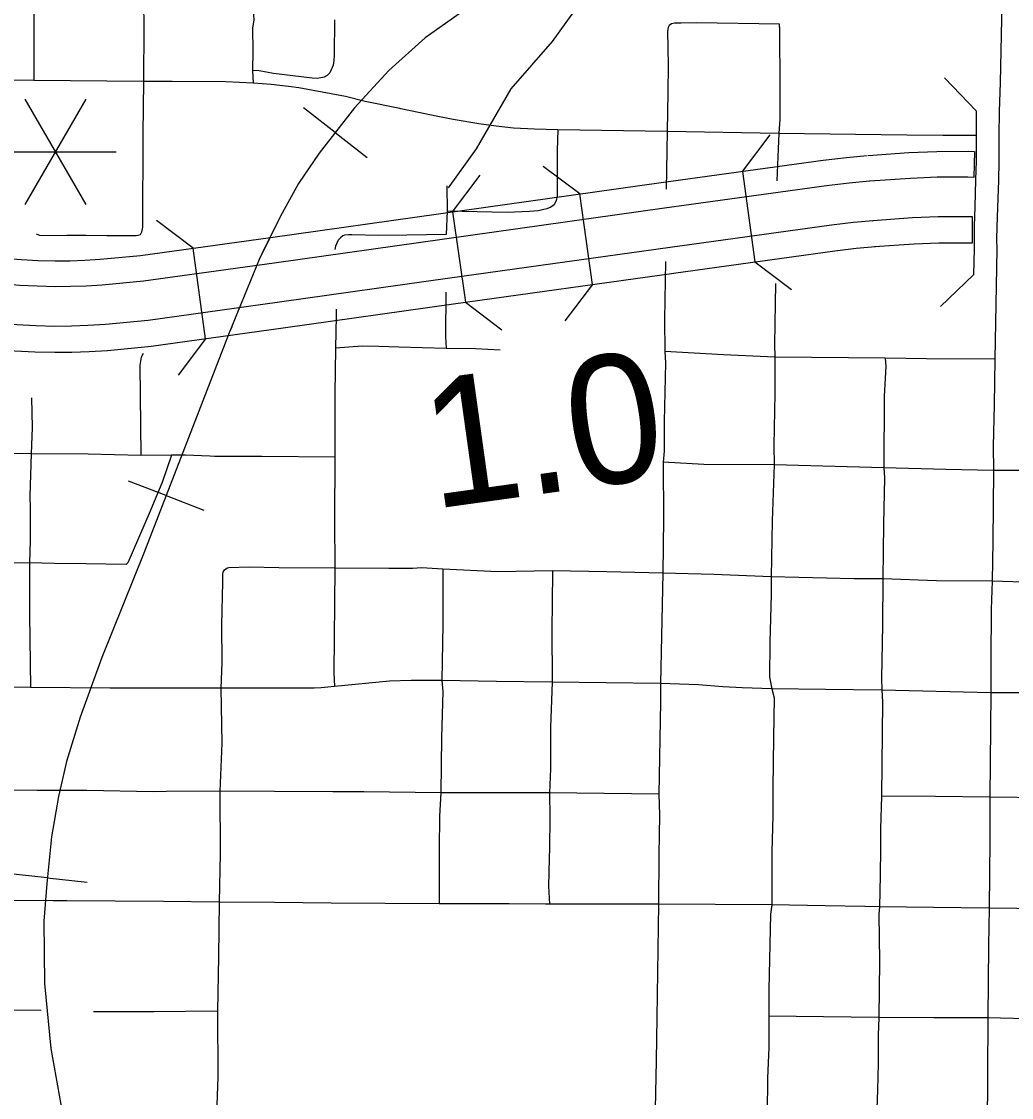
# Model space of a CAD drawing. Extents: x -19 to 366, y -4 to 359.
# Drawn here: x 153.368 to 153.983, y 190.612 to 191.281 of the extents above; entities that cross this region are included whole.
import ezdxf

# ---------------------------------------------------------------- set-up
doc = ezdxf.new("R2010")
doc.units = 0
for name, color, linetype in [('R_Exist Surface Annot', 7, 'Continuous'), ('R_Striping', 7, 'Continuous'), ('R_Temp Easement', 7, 'Continuous'), ('R_Water', 7, 'Continuous'), ('R_Water Annot', 7, 'Continuous'), ('Sheet Fence', 7, 'Continuous'), ('T_Vehicle Path Lt Minor', 7, 'Continuous')]:
    doc.layers.add(name, color=color, linetype=linetype)

msp = doc.modelspace()

# ---------------------------------------------------------------- linework, layer by layer
at = {"layer": 'R_Exist Surface Annot'}
for p, q in [((153.8947, 191.18152), (153.89447, 191.1815)), ((153.62807, 191.16153), (153.62809, 191.16153)), ((153.76714, 191.16475), (153.76712, 191.16475)), ((153.89645, 191.15696), (153.89668, 191.15698)), ((153.63032, 191.14559), (153.63032, 191.14559)), ((153.7705, 191.14036), (153.77053, 191.14037)), ((153.63374, 191.12121), (153.63375, 191.12121))]:
    msp.add_line(p, q, dxfattribs=at)
for points in [[(153.89357, 191.19757), (153.91891, 191.19937), (153.93621, 191.20009), (153.95576, 191.20014), (153.9596, 191.20005), (153.95935, 191.18396)], [(153.76495, 191.1807), (153.86555, 191.19456), (153.88007, 191.19637), (153.89303, 191.19753)], [(153.62809, 191.16153), (153.76488, 191.18069)], [(153.89447, 191.1815), (153.88178, 191.18036), (153.86765, 191.1786), (153.76714, 191.16475)], [(153.95935, 191.18396), (153.9556, 191.18404), (153.93656, 191.18399), (153.91981, 191.1833), (153.8947, 191.18152)], [(153.31276, 191.14119), (153.31273, 191.14119), (153.33178, 191.13763), (153.33353, 191.13735), (153.33567, 191.13696), (153.34902, 191.13489), (153.3591, 191.1336), (153.36743, 191.13288), (153.37787, 191.1323), (153.38848, 191.13207), (153.39763, 191.13215), (153.40686, 191.13246), (153.41645, 191.13304), (153.44149, 191.13544), (153.52225, 191.14663), (153.62807, 191.16153)], [(153.76712, 191.16475), (153.63032, 191.14559)], [(153.95837, 191.15935), (153.95535, 191.15942), (153.93711, 191.15937), (153.92119, 191.15871), (153.89645, 191.15696)], [(153.89758, 191.1409), (153.92209, 191.14264), (153.93746, 191.14328), (153.95518, 191.14332), (153.95839, 191.14325), (153.95837, 191.15935)], [(153.89668, 191.15698), (153.8844, 191.15587), (153.87084, 191.15419), (153.7705, 191.14036)], [(153.63032, 191.14559), (153.52448, 191.13069), (153.44337, 191.11945), (153.4177, 191.11698), (153.40761, 191.11638), (153.39797, 191.11606), (153.38838, 191.11597), (153.37725, 191.11622), (153.36629, 191.11682), (153.35738, 191.11759), (153.34677, 191.11895), (153.33297, 191.12108), (153.33081, 191.12148), (153.32904, 191.12176), (153.30966, 191.12539), (153.30959, 191.12541)], [(153.77053, 191.14037), (153.63374, 191.12121)], [(153.7727, 191.12442), (153.87294, 191.13823), (153.88612, 191.13986), (153.89812, 191.14094)], [(153.63375, 191.12121), (153.52789, 191.1063), (153.44624, 191.09499), (153.41961, 191.09243), (153.40875, 191.09179), (153.3985, 191.09144), (153.38822, 191.09135), (153.37631, 191.09161), (153.36455, 191.09226), (153.35475, 191.09311), (153.34332, 191.09457), (153.32885, 191.09681), (153.32665, 191.09721), (153.32486, 191.09749), (153.30497, 191.10122), (153.30474, 191.10127)], [(153.63597, 191.10526), (153.77276, 191.12442)], [(153.30156, 191.08548), (153.3019, 191.08542), (153.32213, 191.08163), (153.32394, 191.08134), (153.32616, 191.08093), (153.34107, 191.07863), (153.35304, 191.0771), (153.36341, 191.0762), (153.37569, 191.07552), (153.38811, 191.07525), (153.39884, 191.07534), (153.4095, 191.0757), (153.42086, 191.07638), (153.44811, 191.079), (153.53011, 191.09036), (153.63599, 191.10527)]]:
    msp.add_lwpolyline(points, dxfattribs=at)
at = {"layer": 'R_Striping'}
for points in [[(153.97779, 191.3472), (153.97675, 191.31834), (153.97658, 191.29173), (153.97639, 191.2822), (153.97558, 191.24293), (153.97493, 191.225), (153.97488, 191.20988)], [(153.37511, 191.31076), (153.37526, 191.27806)], [(153.44335, 191.31047), (153.44325, 191.29245), (153.44355, 191.27759)], [(153.51142, 191.30953), (153.51138, 191.29606), (153.51153, 191.28761), (153.51194, 191.28185), (153.51108, 191.27676)], [(153.56196, 191.2818), (153.56182, 191.25982), (153.56149, 191.25658)], [(153.77742, 191.27989), (153.77577, 191.27988), (153.77326, 191.27986), (153.77133, 191.27946), (153.77003, 191.27834), (153.76934, 191.27705), (153.76881, 191.27487), (153.76928, 191.25366), (153.76905, 191.23675), (153.76866, 191.2125)], [(153.83858, 191.2773), (153.83857, 191.2792), (153.78694, 191.27996), (153.77742, 191.27989)], [(153.37526, 191.27806), (153.37525, 191.24425)], [(153.44355, 191.27759), (153.44322, 191.24355)], [(153.51108, 191.27676), (153.51117, 191.26253), (153.51104, 191.25033)], [(153.83858, 191.2773), (153.83874, 191.23884), (153.83861, 191.22012), (153.83812, 191.21118)], [(153.56149, 191.25658), (153.56122, 191.25373), (153.55998, 191.25078), (153.55901, 191.24901), (153.55849, 191.24825), (153.55745, 191.24726), (153.55556, 191.24634), (153.55343, 191.24578), (153.55119, 191.24547), (153.5482, 191.24553), (153.52405, 191.24847), (153.51511, 191.25024), (153.51104, 191.25033)], [(153.51104, 191.25033), (153.51139, 191.24259)], [(153.37525, 191.24425), (153.30732, 191.24526)], [(153.44322, 191.24355), (153.37525, 191.24425)], [(153.44322, 191.24355), (153.44287, 191.21095)], [(153.51139, 191.24259), (153.49453, 191.24333), (153.46112, 191.24362), (153.44322, 191.24355)], [(153.70085, 191.21351), (153.68618, 191.21394), (153.67323, 191.21455), (153.66242, 191.2157), (153.65157, 191.21718), (153.63563, 191.21985), (153.62619, 191.22182), (153.60319, 191.22664), (153.60262, 191.22675), (153.58103, 191.23113), (153.56879, 191.23419), (153.53976, 191.23959), (153.53331, 191.24053), (153.52257, 191.24175), (153.51139, 191.24259)], [(153.96073, 191.22532), (153.96072, 191.22528), (153.96068, 191.20993)], [(153.70085, 191.21351), (153.7004, 191.20075), (153.70035, 191.1725), (153.69977, 191.16952), (153.69857, 191.16696)], [(153.76866, 191.2125), (153.70085, 191.21351)], [(153.76866, 191.2125), (153.76814, 191.17655)], [(153.83812, 191.21118), (153.76866, 191.2125)], [(153.44287, 191.21095), (153.44259, 191.15305), (153.44216, 191.14986), (153.44124, 191.14823)], [(153.83812, 191.21118), (153.83762, 191.20163), (153.83694, 191.18178)], [(153.96068, 191.2099), (153.93995, 191.20992), (153.91772, 191.2102), (153.83812, 191.21118)], [(153.97488, 191.20988), (153.97484, 191.19387), (153.97451, 191.18206)], [(153.97451, 191.18206), (153.97432, 191.17645)], [(153.63184, 191.17861), (153.63193, 191.16291)], [(153.97432, 191.17645), (153.97399, 191.16522)], [(153.69857, 191.16696), (153.69632, 191.16534), (153.69396, 191.16443), (153.68855, 191.16316), (153.68323, 191.16273), (153.66933, 191.1621), (153.63193, 191.16291)], [(153.63193, 191.16291), (153.63139, 191.1484)], [(153.97399, 191.16522), (153.97364, 191.15329)], [(153.97364, 191.15329), (153.9734, 191.14555), (153.97363, 191.1393)], [(153.40777, 191.14774), (153.39566, 191.14784), (153.38072, 191.14766), (153.37894, 191.14779), (153.37688, 191.1486)], [(153.44124, 191.14823), (153.43988, 191.14781), (153.43879, 191.14771), (153.42056, 191.14763), (153.40777, 191.14774)], [(153.63139, 191.1484), (153.60689, 191.14795), (153.58946, 191.14789), (153.57276, 191.14813), (153.57062, 191.14832), (153.56822, 191.14795), (153.56707, 191.14756), (153.56566, 191.14647), (153.56419, 191.14493)], [(153.56419, 191.14493), (153.56266, 191.14123), (153.56228, 191.13915)], [(153.97363, 191.1393), (153.97222, 191.07093)], [(153.7677, 191.13159), (153.76709, 191.09567), (153.76726, 191.07572)], [(153.63114, 191.11263), (153.63104, 191.08502), (153.63128, 191.07761)], [(153.83607, 191.11806), (153.83547, 191.08029), (153.83557, 191.07212)], [(153.56299, 191.1021), (153.56309, 191.09779), (153.56269, 191.07787)], [(153.63128, 191.07761), (153.60206, 191.07843), (153.58961, 191.07892), (153.57928, 191.07895), (153.56269, 191.07787)], [(153.443, 191.0744), (153.44181, 191.07211), (153.44101, 191.06716), (153.44165, 191.01116)], [(153.56269, 191.07787), (153.56228, 191.04936), (153.56223, 191.00999)], [(153.6649, 191.07661), (153.64964, 191.07744), (153.63128, 191.07761)], [(153.76726, 191.07572), (153.76761, 191.06857), (153.76692, 191.03228), (153.76679, 191.01382), (153.76628, 191.00694)], [(153.83557, 191.07212), (153.80365, 191.07364), (153.76726, 191.07572)], [(153.83557, 191.07212), (153.83563, 191.04956), (153.83489, 191.01735), (153.83528, 191.00518)], [(153.90425, 191.07157), (153.83557, 191.07212)], [(153.90425, 191.07157), (153.90457, 191.06647), (153.90363, 191.04793), (153.90326, 191.00344)], [(153.97222, 191.07093), (153.92979, 191.07117), (153.90425, 191.07157)], [(153.97222, 191.07093), (153.97193, 191.04249), (153.97132, 191.01684), (153.97137, 191.00177)], [(153.37362, 191.04699), (153.3741, 191.02854), (153.37355, 191.01212)], [(153.37355, 191.01212), (153.31062, 191.01301), (153.30523, 191.01284)], [(153.37355, 191.01212), (153.37277, 190.98596), (153.37279, 190.97829)], [(153.44165, 191.01116), (153.40885, 191.0118), (153.37355, 191.01212)], [(153.46076, 191.01123), (153.44165, 191.01116)], [(153.46076, 191.01123), (153.45513, 190.99499), (153.44735, 190.9765)], [(153.56223, 191.00999), (153.51684, 191.01049), (153.48749, 191.01052), (153.48455, 191.01064), (153.46923, 191.01126), (153.46076, 191.01123)], [(153.56223, 191.00999), (153.56206, 190.97135), (153.56212, 190.94093)], [(153.76628, 191.00694), (153.76639, 190.97175)], [(153.83528, 191.00518), (153.79155, 191.00542), (153.76628, 191.00694)], [(153.83528, 191.00518), (153.83402, 190.97053)], [(153.90326, 191.00344), (153.83528, 191.00518)], [(153.90326, 191.00344), (153.90373, 190.99722), (153.90319, 190.96831)], [(153.97137, 191.00177), (153.94184, 191.00239), (153.90326, 191.00344)], [(153.97137, 191.00177), (153.97106, 190.95765), (153.97073, 190.93286)], [(154.03954, 190.99982), (153.99965, 191.00167), (153.97137, 191.00177)], [(153.37279, 190.97829), (153.37285, 190.95798), (153.3724, 190.94439)], [(153.44735, 190.9765), (153.43351, 190.94426), (153.43261, 190.94337)], [(153.76639, 190.97175), (153.76605, 190.93787)], [(153.83402, 190.97053), (153.83328, 190.93572)], [(153.90319, 190.96831), (153.90269, 190.9345)], [(153.3724, 190.94439), (153.33878, 190.94418)], [(153.3724, 190.94439), (153.37239, 190.9123), (153.37311, 190.86679)], [(153.4074, 190.94369), (153.38772, 190.94386), (153.3724, 190.94439)], [(153.43261, 190.94337), (153.4074, 190.94369)], [(153.49329, 190.93954), (153.49268, 190.93858), (153.49233, 190.93731), (153.49241, 190.93236), (153.49183, 190.90584), (153.49206, 190.88239), (153.49142, 190.86647)], [(153.52741, 190.94131), (153.50888, 190.94158), (153.49641, 190.94132), (153.4954, 190.941), (153.49329, 190.93954)], [(153.56212, 190.94093), (153.52741, 190.94131)], [(153.56212, 190.94093), (153.5616, 190.87587), (153.56197, 190.8674)], [(153.59578, 190.94077), (153.56212, 190.94093)], [(153.62935, 190.94032), (153.61599, 190.94125), (153.6106, 190.94086), (153.59578, 190.94077)], [(153.62935, 190.94032), (153.6293, 190.90618), (153.62871, 190.87122)], [(153.66338, 190.93884), (153.62935, 190.94032)], [(153.69752, 190.93931), (153.66338, 190.93884)], [(153.69752, 190.93931), (153.69728, 190.9188), (153.69693, 190.90343), (153.69717, 190.87018)], [(153.73119, 190.93876), (153.69752, 190.93931)], [(153.76605, 190.93787), (153.73119, 190.93876)], [(153.76605, 190.93787), (153.76446, 190.86929)], [(153.83328, 190.93572), (153.79767, 190.93713), (153.76605, 190.93787)], [(153.83328, 190.93572), (153.83328, 190.92478), (153.8324, 190.89484), (153.83221, 190.87332), (153.83368, 190.86611)], [(153.90269, 190.9345), (153.88493, 190.93445), (153.83328, 190.93572)], [(153.90269, 190.9345), (153.90249, 190.90557), (153.90188, 190.87275), (153.90213, 190.86509)], [(153.97073, 190.93286), (153.9361, 190.93324), (153.90269, 190.9345)], [(153.97073, 190.93286), (153.97007, 190.91554), (153.96978, 190.88391), (153.96982, 190.86361)], [(154.00299, 190.93201), (153.97073, 190.93286)], [(153.37311, 190.86679), (153.33814, 190.86721)], [(153.45872, 190.86642), (153.43243, 190.86638), (153.42445, 190.86644), (153.42267, 190.86645), (153.37311, 190.86679)], [(153.49142, 190.86647), (153.45872, 190.86642)], [(153.49142, 190.86647), (153.49193, 190.83216)], [(153.52638, 190.86636), (153.49142, 190.86647)], [(153.56197, 190.8674), (153.55375, 190.86665), (153.54928, 190.86641), (153.52638, 190.86636)], [(153.59614, 190.87083), (153.56197, 190.8674)], [(153.62871, 190.87122), (153.6096, 190.87123), (153.59614, 190.87083)], [(153.62871, 190.87122), (153.62923, 190.86432), (153.62847, 190.8357)], [(153.66258, 190.87064), (153.62871, 190.87122)], [(153.69717, 190.87018), (153.66258, 190.87064)], [(153.69717, 190.87018), (153.6963, 190.84212), (153.69626, 190.83555)], [(153.73084, 190.86972), (153.69717, 190.87018)], [(153.76446, 190.86929), (153.73084, 190.86972)], [(153.76446, 190.86929), (153.76454, 190.85774), (153.76345, 190.8006)], [(153.80324, 190.86733), (153.78821, 190.86849), (153.76446, 190.86929)], [(153.83368, 190.86611), (153.81526, 190.86671), (153.80324, 190.86733)], [(153.83368, 190.86611), (153.83516, 190.86036), (153.83473, 190.83579), (153.83445, 190.80415), (153.83429, 190.78718), (153.83378, 190.76466), (153.83364, 190.75817), (153.83379, 190.73181)], [(153.86704, 190.86567), (153.83368, 190.86611)], [(153.90213, 190.86509), (153.86704, 190.86567)], [(153.90213, 190.86509), (153.90251, 190.858), (153.90187, 190.79936)], [(153.96982, 190.86361), (153.90213, 190.86509)], [(153.96982, 190.86361), (153.96918, 190.79869)], [(154.00308, 190.86343), (153.96982, 190.86361)], [(153.49193, 190.83216), (153.49078, 190.80237)], [(153.62847, 190.8357), (153.62803, 190.80141)], [(153.69626, 190.83555), (153.69622, 190.81632), (153.69556, 190.80127)], [(153.45756, 190.80214), (153.4493, 190.80208), (153.408, 190.80274), (153.38234, 190.80282), (153.37732, 190.80284), (153.30361, 190.80313)], [(153.49078, 190.80237), (153.45756, 190.80214)], [(153.49078, 190.80237), (153.49092, 190.76365), (153.49024, 190.73347)], [(153.52465, 190.80219), (153.49078, 190.80237)], [(153.62803, 190.80141), (153.58015, 190.80199), (153.56092, 190.80206), (153.52465, 190.80219)], [(153.62803, 190.80141), (153.62719, 190.78686), (153.62709, 190.76649)], [(153.69556, 190.80127), (153.64778, 190.80137), (153.62803, 190.80141)], [(153.69556, 190.80127), (153.69582, 190.78601), (153.69561, 190.76707)], [(153.76345, 190.8006), (153.69556, 190.80127)], [(153.76345, 190.8006), (153.76391, 190.78772), (153.76357, 190.76256), (153.76323, 190.7322)], [(153.90187, 190.79936), (153.90128, 190.77892), (153.90119, 190.76668), (153.90105, 190.75003), (153.90055, 190.73042)], [(153.93537, 190.79903), (153.90187, 190.79936)], [(153.96918, 190.79869), (153.93537, 190.79903)], [(153.96918, 190.79869), (153.96924, 190.7721), (153.96869, 190.72961)], [(154.00339, 190.79832), (153.96918, 190.79869)], [(153.62709, 190.76649), (153.62707, 190.75848), (153.62697, 190.73243)], [(153.69561, 190.76707), (153.69547, 190.76053), (153.69506, 190.74335), (153.69561, 190.73219)], [(153.45567, 190.73383), (153.39572, 190.73422), (153.39444, 190.73423), (153.38724, 190.73428), (153.32674, 190.73446), (153.30369, 190.73472)], [(153.49024, 190.73347), (153.45567, 190.73383)], [(153.49024, 190.73347), (153.48997, 190.69954)], [(153.52464, 190.73312), (153.49024, 190.73347)], [(153.62697, 190.73243), (153.56, 190.73288), (153.52464, 190.73312)], [(153.69561, 190.73219), (153.69319, 190.73221), (153.67062, 190.73239), (153.62697, 190.73243)], [(153.76323, 190.7322), (153.69561, 190.73219)], [(153.76323, 190.7322), (153.76223, 190.66178), (153.76187, 190.63508), (153.76105, 190.59508)], [(153.83379, 190.73181), (153.76323, 190.7322)], [(153.83379, 190.73181), (153.83288, 190.72598), (153.83181, 190.67918), (153.83191, 190.66256)], [(153.86685, 190.73116), (153.83379, 190.73181)], [(153.90055, 190.73042), (153.89161, 190.7308), (153.86685, 190.73116)], [(153.90055, 190.73042), (153.90014, 190.72591), (153.90054, 190.69665), (153.90024, 190.66164)], [(153.93421, 190.73019), (153.90055, 190.73042)], [(153.96869, 190.72961), (153.93421, 190.73019)], [(153.96869, 190.72961), (153.96831, 190.7064), (153.96798, 190.66152)], [(154.00309, 190.72919), (153.96869, 190.72961)], [(153.48997, 190.69954), (153.48921, 190.66565)], [(153.37968, 190.66617), (153.33789, 190.66656), (153.30305, 190.66651)], [(153.48921, 190.66565), (153.44976, 190.66529), (153.44451, 190.66527), (153.41223, 190.66519)], [(153.48921, 190.66565), (153.48944, 190.62458), (153.48855, 190.59581)], [(153.83191, 190.66256), (153.83183, 190.64305), (153.831, 190.62393), (153.83092, 190.6021), (153.83122, 190.59442)], [(153.86576, 190.66211), (153.83191, 190.66256)], [(153.90024, 190.66164), (153.86576, 190.66211)], [(153.90024, 190.66164), (153.89971, 190.65065), (153.89979, 190.63317), (153.89946, 190.6165), (153.89862, 190.59372)], [(153.9343, 190.66147), (153.90024, 190.66164)], [(153.96798, 190.66152), (153.9343, 190.66147)], [(153.96798, 190.66152), (153.96744, 190.59227)], [(154.03637, 190.66008), (154.00777, 190.66055), (153.96798, 190.66152)]]:
    msp.add_lwpolyline(points, dxfattribs=at)
at = {"layer": 'R_Temp Easement'}
msp.add_lwpolyline([(153.63273, 191.17746), (153.65028, 191.20175), (153.67177, 191.23904), (153.69737, 191.26844), (153.71437, 191.29196)], dxfattribs=at)
at = {"layer": 'R_Water'}
for p, q in [((153.8155, 191.18767), (153.83266, 191.21031)), ((153.71439, 191.17362), (153.69171, 191.19073)), ((153.8155, 191.18767), (153.82325, 191.13138)), ((153.63541, 191.16256), (153.65251, 191.18524)), ((153.72227, 191.11735), (153.71439, 191.17362)), ((153.63541, 191.16256), (153.64329, 191.10629)), ((153.47413, 191.13996), (153.45148, 191.1571)), ((153.48193, 191.08368), (153.47413, 191.13996)), ((153.82325, 191.13138), (153.8459, 191.11422)), ((153.72227, 191.11735), (153.70516, 191.09467)), ((153.64329, 191.10629), (153.66597, 191.08918)), ((153.48193, 191.08368), (153.46479, 191.06103))]:
    msp.add_line(p, q, dxfattribs=at)
for points in [[(153.96073, 191.22532), (153.9411, 191.24587)], [(153.96068, 191.20992), (153.96064, 191.19409), (153.96031, 191.18246)], [(153.96031, 191.18246), (153.95979, 191.16564), (153.95944, 191.15371), (153.95943, 191.13959)], [(153.95943, 191.13959), (153.95909, 191.12338)], [(153.93859, 191.10371), (153.95909, 191.12338)]]:
    msp.add_lwpolyline(points, dxfattribs=at)
at = {"layer": 'R_Water Annot'}
for p, q in [((153.5625, 191.21176), (153.54277, 191.22713)), ((153.5625, 191.21176), (153.58222, 191.1964)), ((153.45739, 190.98613), (153.43408, 190.99516)), ((153.45739, 190.98613), (153.4807, 190.97709)), ((153.3835, 190.74849), (153.35864, 190.75114)), ((153.3835, 190.74849), (153.40836, 190.74584))]:
    msp.add_line(p, q, dxfattribs=at)
for points in [[(154.43068, 191.68907), (154.40575, 191.67667), (154.32665, 191.64463), (154.21542, 191.59854), (154.18874, 191.58646), (154.16251, 191.57007), (153.99559, 191.45645), (153.938, 191.41682), (153.90683, 191.39968), (153.87444, 191.38534), (153.759, 191.34459), (153.71097, 191.3252), (153.67108, 191.30609), (153.64496, 191.28951), (153.61828, 191.27068), (153.59581, 191.25044), (153.57446, 191.22712), (153.5525, 191.19893), (153.53958, 191.1801), (153.52834, 191.15987), (153.51683, 191.13633)], [(153.64496, 191.28951), (153.61828, 191.27068), (153.59581, 191.25044), (153.57446, 191.22712), (153.5525, 191.19893), (153.53958, 191.1801), (153.52834, 191.15987), (153.51514, 191.13289), (153.49661, 191.08727), (153.44352, 190.95035), (153.4174, 190.88543), (153.40392, 190.84833), (153.39549, 190.82079), (153.39044, 190.79907), (153.38623, 190.77405), (153.38314, 190.74511), (153.38145, 190.7215), (153.38173, 190.68294), (153.38567, 190.64247), (153.39915, 190.56701)], [(153.49811, 191.09096), (153.49661, 191.08727), (153.44352, 190.95035), (153.4174, 190.88543), (153.40392, 190.84833), (153.39549, 190.82079), (153.39044, 190.79907), (153.38623, 190.77405), (153.38314, 190.74511), (153.38145, 190.7215), (153.38173, 190.68294), (153.38567, 190.64247), (153.39915, 190.56701), (153.41067, 190.52963), (153.43033, 190.47028), (153.44241, 190.4343), (153.45196, 190.3899), (153.46516, 190.3143), (153.4941, 190.15439), (153.52612, 189.98099), (153.54282, 189.89239)]]:
    msp.add_lwpolyline(points, dxfattribs=at)
at = {"layer": 'Sheet Fence'}
for points in [[(156.50946, 189.3937), (156.44759, 191.65634), (156.2114, 200.27623), (155.97446, 208.89626), (155.73678, 217.51643), (155.49836, 226.13674), (155.2592, 234.75719), (155.01929, 243.37778), (154.77865, 251.9985), (154.53727, 260.61937), (154.29515, 269.24038), (154.0523, 277.86152), (153.80871, 286.48281), (153.56438, 295.10424), (153.31933, 303.72581), (153.07354, 312.34752), (152.82702, 320.96938), (152.57978, 329.59137), (152.3318, 338.21351), (152.0831, 346.83579)], [(154.11585, 1.87092), (153.9063, 10.48743), (153.69602, 19.10409), (153.48501, 27.72087), (153.27327, 36.3378), (153.0608, 44.95486), (152.84759, 53.57206), (152.63366, 62.1894), (152.419, 70.80688), (152.20362, 79.42449), (151.98751, 88.04225), (151.77068, 96.66014), (151.55312, 105.27817), (151.33484, 113.89634), (151.11584, 122.51465), (150.89612, 131.13311), (150.67568, 139.7517), (150.45452, 148.37043), (150.23264, 156.98931), (150.01005, 165.60832), (149.78674, 174.22748), (149.56272, 182.84677), (149.33799, 191.46621), (149.11254, 200.0858), (148.88638, 208.70552), (148.65952, 217.32539), (148.43194, 225.9454), (148.20366, 234.56555), (147.97466, 243.18584), (147.74497, 251.80628), (147.51457, 260.42687), (147.28346, 269.04759), (147.05165, 277.66846), (146.81914, 286.28948), (146.58593, 294.91064), (146.35202, 303.53194), (146.11742, 312.15339), (145.88211, 320.77499), (145.64611, 329.39673), (145.40941, 338.01861), (145.17202, 346.64065)], [(0, 189.51617), (7.11214, 189.52059), (14.22427, 189.53386), (21.33637, 189.55597), (28.44845, 189.58693), (35.56048, 189.62672), (42.67245, 189.67537), (49.78436, 189.73285), (56.89619, 189.79918), (64.00793, 189.87436), (71.11958, 189.95838), (78.23111, 190.05124), (85.34253, 190.15294), (92.45381, 190.26349), (99.56495, 190.38288), (106.67593, 190.51112), (113.78675, 190.6482), (120.89739, 190.79412), (128.00785, 190.94888), (135.11811, 191.11248), (142.22816, 191.28493), (149.33799, 191.46621), (156.44759, 191.65634), (163.55694, 191.85531), (170.66605, 192.06312), (177.77489, 192.27977), (184.88345, 192.50526), (191.99173, 192.73959), (199.09971, 192.98276), (206.20739, 193.23477), (213.31474, 193.49561), (220.42177, 193.7653), (227.52845, 194.04382), (234.63479, 194.33118), (241.74076, 194.62738), (248.84635, 194.93241), (255.95157, 195.24628), (263.05638, 195.56898), (270.16079, 195.90052), (277.26478, 196.24089), (284.36834, 196.5901), (291.47147, 196.94814), (298.57414, 197.31501), (305.67635, 197.69072), (312.77809, 198.07525), (319.87934, 198.46862), (326.9801, 198.87082), (334.08035, 199.28185), (341.18009, 199.7017)], [(0, 180.89994), (7.12284, 180.90436), (14.24566, 180.9176), (21.36847, 180.93968), (28.49124, 180.97058), (35.61397, 181.01031), (42.73664, 181.05888), (49.85925, 181.11627), (56.98178, 181.18249), (64.10422, 181.25754), (71.22656, 181.34142), (78.3488, 181.43413), (85.47091, 181.53567), (92.5929, 181.64603), (99.71474, 181.76523), (106.83643, 181.89325), (113.95795, 182.0301), (121.0793, 182.17578), (128.20046, 182.33029), (135.32143, 182.49362), (142.44218, 182.66579), (149.56272, 182.84677), (156.68303, 183.03659), (163.8031, 183.23523), (170.92291, 183.4427), (178.04247, 183.65899), (185.16175, 183.88411), (192.28074, 184.11805), (199.39944, 184.36082), (206.51784, 184.61242), (213.63591, 184.87283), (220.75366, 185.14207), (227.87107, 185.42014), (234.98813, 185.70702), (242.10483, 186.00273), (249.22115, 186.30726), (256.33709, 186.62061), (263.45264, 186.94279), (270.56779, 187.27378), (277.68251, 187.61359), (284.79682, 187.96222), (291.91068, 188.31967), (299.02409, 188.68594), (306.13705, 189.06103), (313.24954, 189.44494), (320.36154, 189.83766), (327.47305, 190.23919), (334.58406, 190.64954), (341.69455, 191.06871)]]:
    msp.add_spline(points, degree=3, dxfattribs=at)
at = {"layer": 'T_Vehicle Path Lt Minor'}
for p, q in [((153.40738, 191.23263), (153.3695, 191.16702)), ((153.3695, 191.23263), (153.40738, 191.16702)), ((153.35056, 191.19983), (153.42632, 191.19983))]:
    msp.add_line(p, q, dxfattribs=at)

# ---------------------------------------------------------------- texts
msp.add_text('1.0', height=0.08, rotation=7.94052, dxfattribs=at).set_placement((153.62309, 190.97772))

doc.saveas('drawing.dxf')
